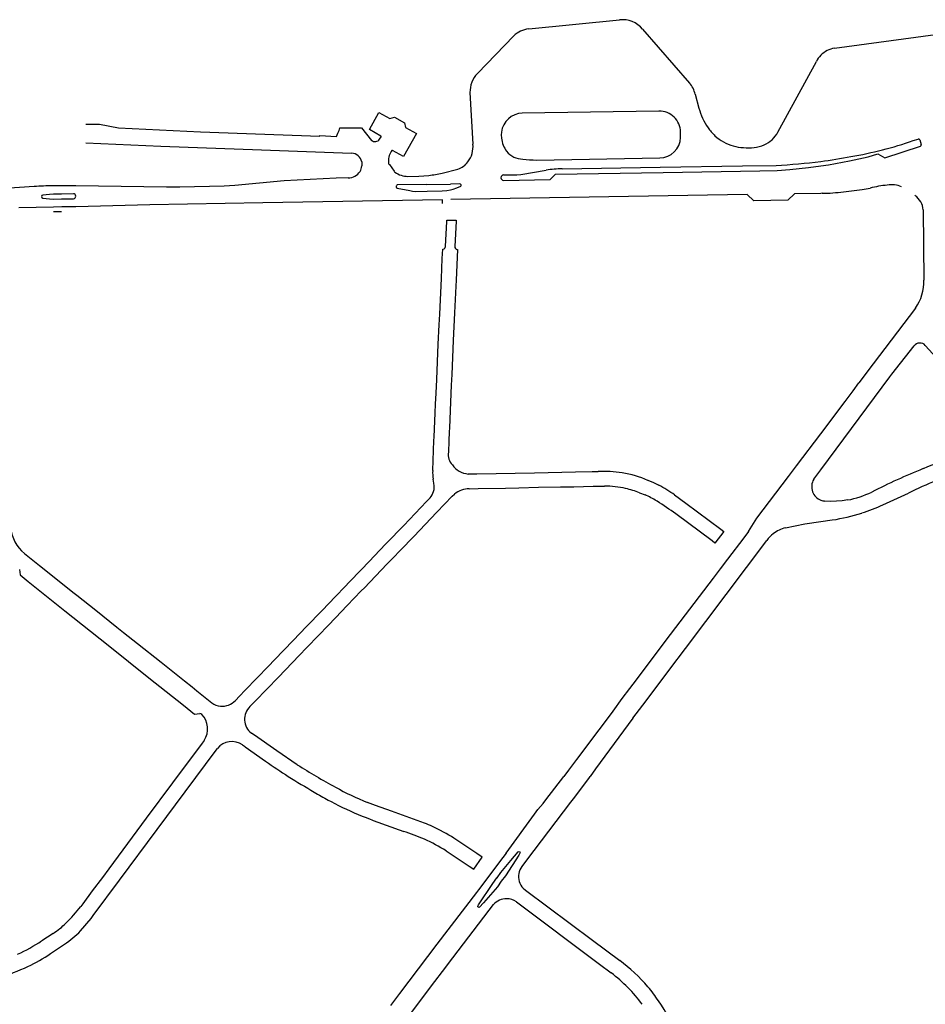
# Model space of a CAD drawing. Extents: x 148869 to 161638, y 453607 to 469810.
# Tile 840 of 1056: x 159118 to 159121.37, y 459844.97 to 459848.64. Entities that reach past the tile are written whole.
import ezdxf

# ---------------------------------------------------------------- set-up
doc = ezdxf.new("R2010")
doc.units = 0
doc.layers.add('LKI_V01_KANTRIJWEG', color=252, linetype='CONTINUOUS')

msp = doc.modelspace()

# ---------------------------------------------------------------- linework, layer by layer
at = {"layer": 'LKI_V01_KANTRIJWEG'}
for p, q in [((159119.8939, 459848.6075), (159120.2329, 459848.6413)), ((159119.8939, 459848.6075), (159120.2329, 459848.6413)), ((159120.3189, 459848.6067), (159120.4937, 459848.4055)), ((159120.3189, 459848.6067), (159120.4937, 459848.4055)), ((159121.0348, 459848.5356), (159121.6309, 459848.6167)), ((159121.0348, 459848.5356), (159121.6309, 459848.6167)), ((159119.7025, 459848.4412), (159119.838, 459848.5817)), ((159119.7025, 459848.4412), (159119.838, 459848.5817)), ((159120.8234, 459848.2224), (159120.9669, 459848.4864)), ((159120.8234, 459848.2224), (159120.9669, 459848.4864)), ((159119.6749, 459848.3699), (159119.6861, 459848.1779)), ((159119.6749, 459848.3699), (159119.6861, 459848.1779)), ((159120.5151, 459848.3641), (159120.5287, 459848.312)), ((159120.5151, 459848.3641), (159120.5287, 459848.312)), ((159120.3796, 459848.301), (159119.8699, 459848.2938)), ((159120.3796, 459848.301), (159119.8699, 459848.2938)), ((159119.1896, 459848.2388), (159119.2706, 459848.2381)), ((159119.1896, 459848.2388), (159119.2706, 459848.2381)), ((159119.2706, 459848.2381), (159119.3075, 459848.192)), ((159119.2706, 459848.2381), (159119.3075, 459848.192)), ((159120.4607, 459848.2026), (159120.4603, 459848.2228)), ((159120.4607, 459848.2026), (159120.4603, 459848.2228)), ((159121.328, 459848.1908), (159121.3462, 459848.1966)), ((159121.328, 459848.1908), (159121.3462, 459848.1966)), ((159121.3526, 459848.1936), (159121.358, 459848.1767)), ((159121.3526, 459848.1936), (159121.358, 459848.1767)), ((159119.9226, 459848.1186), (159120.3831, 459848.1265)), ((159119.9226, 459848.1186), (159120.3831, 459848.1265)), ((159119.2713, 459848.1113), (159119.272, 459848.1013)), ((159119.2713, 459848.1113), (159119.272, 459848.1013)), ((159119.272, 459848.1013), (159119.2716, 459848.0963)), ((159119.272, 459848.1013), (159119.2716, 459848.0963)), ((159119.3714, 459848.1071), (159119.3715, 459848.1057)), ((159119.3714, 459848.1071), (159119.3715, 459848.1057)), ((159119.3743, 459848.1023), (159119.3924, 459848.0772)), ((159119.3743, 459848.1023), (159119.3924, 459848.0772)), ((159119.5716, 459848.0694), (159119.6301, 459848.0843)), ((159119.5716, 459848.0694), (159119.6301, 459848.0843)), ((159118.0494, 459848.0193), (159117.9406, 459848.012)), ((159118.0494, 459848.0193), (159117.9406, 459848.012)), ((159118.1502, 459848.0228), (159118.1199, 459848.0228)), ((159118.1502, 459848.0228), (159118.1199, 459848.0228)), ((159118.2045, 459848.0224), (159118.1502, 459848.0228)), ((159118.2045, 459848.0224), (159118.1502, 459848.0228)), ((159119.4, 459848.0209), (159119.4001, 459848.0181)), ((159119.4, 459848.0209), (159119.4001, 459848.0181)), ((159119.5141, 459848.0274), (159119.405, 459848.026)), ((159119.5141, 459848.0274), (159119.405, 459848.026)), ((159119.5141, 459848.0274), (159119.6025, 459848.0286)), ((159119.5141, 459848.0274), (159119.6025, 459848.0286)), ((159119.6368, 459848.0292), (159119.6025, 459848.0286)), ((159119.6368, 459848.0292), (159119.6025, 459848.0286)), ((159118.1203, 459847.9731), (159118.1515, 459847.9737)), ((159118.1203, 459847.9731), (159118.1515, 459847.9737)), ((159118.1509, 459847.991), (159118.121, 459847.9909)), ((159118.1509, 459847.991), (159118.121, 459847.9909)), ((159118.1957, 459847.9928), (159118.1509, 459847.991)), ((159118.1957, 459847.9928), (159118.1509, 459847.991)), ((159118.1515, 459847.9737), (159118.1958, 459847.9742)), ((159118.1515, 459847.9737), (159118.1958, 459847.9742)), ((159120.7093, 459847.9899), (159119.6033, 459847.9714)), ((159120.7093, 459847.9899), (159119.6033, 459847.9714)), ((159120.9886, 459847.9944), (159120.9831, 459847.9943)), ((159120.9886, 459847.9944), (159120.9831, 459847.9943)), ((159118.1219, 459847.9427), (159117.9927, 459847.9399)), ((159118.1219, 459847.9427), (159117.9927, 459847.9399)), ((159118.1524, 459847.9434), (159118.1219, 459847.9427)), ((159118.1524, 459847.9434), (159118.1219, 459847.9427)), ((159118.2052, 459847.9438), (159118.1524, 459847.9434)), ((159118.2052, 459847.9438), (159118.1524, 459847.9434)), ((159118.1216, 459847.9263), (159118.1518, 459847.9263)), ((159118.1216, 459847.9263), (159118.1518, 459847.9263)), ((159121.3654, 459847.9328), (159121.368, 459847.6705)), ((159121.3654, 459847.9328), (159121.368, 459847.6705)), ((159121.3362, 459847.5663), (159121.1787, 459847.358)), ((159121.3362, 459847.5663), (159121.1787, 459847.358)), ((159121.2487, 459847.3198), (159121.3314, 459847.4252)), ((159121.2487, 459847.3198), (159121.3314, 459847.4252)), ((159121.3732, 459847.4274), (159121.4891, 459847.2986)), ((159121.3732, 459847.4274), (159121.4891, 459847.2986)), ((159121.1787, 459847.358), (159121.1253, 459847.2872)), ((159121.1787, 459847.358), (159121.1253, 459847.2872)), ((159121.2414, 459847.3101), (159121.2487, 459847.3198)), ((159121.2414, 459847.3101), (159121.2487, 459847.3198)), ((159120.9831, 459846.9626), (159121.2414, 459847.3101)), ((159120.9831, 459846.9626), (159121.2414, 459847.3101)), ((159121.1043, 459847.2576), (159121.1253, 459847.2872)), ((159121.1043, 459847.2576), (159121.1253, 459847.2872)), ((159121.074, 459847.2174), (159121.1043, 459847.2576)), ((159121.074, 459847.2174), (159121.1043, 459847.2576)), ((159120.9831, 459847.0972), (159121.074, 459847.2174)), ((159120.9831, 459847.0972), (159121.074, 459847.2174)), ((159120.8931, 459846.9783), (159120.9831, 459847.0972)), ((159120.8931, 459846.9783), (159120.9831, 459847.0972)), ((159120.8632, 459846.9387), (159120.8931, 459846.9783)), ((159120.8632, 459846.9387), (159120.8931, 459846.9783)), ((159120.9571, 459846.9277), (159120.9831, 459846.9626)), ((159120.9571, 459846.9277), (159120.9831, 459846.9626)), ((159120.745, 459846.7824), (159120.8632, 459846.9387)), ((159120.745, 459846.7824), (159120.8632, 459846.9387)), ((159120.3075, 459846.8775), (159120.328, 459846.8696)), ((159120.3075, 459846.8775), (159120.328, 459846.8696)), ((159121.2151, 459846.8327), (159121.3104, 459846.8765)), ((159121.2151, 459846.8327), (159121.3104, 459846.8765)), ((159120.3728, 459846.8463), (159120.3711, 459846.8475)), ((159120.3728, 459846.8463), (159120.3711, 459846.8475)), ((159120.7132, 459846.7326), (159120.745, 459846.7824)), ((159120.7132, 459846.7326), (159120.745, 459846.7824)), ((159120.8519, 459846.7468), (159120.9234, 459846.7613)), ((159120.8519, 459846.7468), (159120.9234, 459846.7613)), ((159120.9234, 459846.7613), (159120.9831, 459846.7699)), ((159120.9234, 459846.7613), (159120.9831, 459846.7699)), ((159120.9831, 459846.7699), (159121.0264, 459846.7762)), ((159120.9831, 459846.7699), (159121.0264, 459846.7762)), ((159120.4789, 459846.297), (159120.7822, 459846.6997)), ((159120.4789, 459846.297), (159120.7822, 459846.6997)), ((159120.5824, 459846.5591), (159120.405, 459846.3273)), ((159120.5824, 459846.5591), (159120.405, 459846.3273)), ((159120.405, 459846.3273), (159120.2943, 459846.18)), ((159120.405, 459846.3273), (159120.2943, 459846.18)), ((159120.4206, 459846.2196), (159120.4789, 459846.297)), ((159120.4206, 459846.2196), (159120.4789, 459846.297)), ((159120.4067, 459846.2011), (159120.4206, 459846.2196)), ((159120.4067, 459846.2011), (159120.4206, 459846.2196)), ((159120.2943, 459846.18), (159120.2695, 459846.1471)), ((159120.2943, 459846.18), (159120.2695, 459846.1471)), ((159120.3199, 459846.0859), (159120.4067, 459846.2011)), ((159120.3199, 459846.0859), (159120.4067, 459846.2011)), ((159120.2695, 459846.1471), (159120.2418, 459846.1101)), ((159120.2695, 459846.1471), (159120.2418, 459846.1101)), ((159120.2418, 459846.1101), (159120.2076, 459846.0633)), ((159120.2418, 459846.1101), (159120.2076, 459846.0633)), ((159120.2076, 459846.0633), (159120.1897, 459846.0393)), ((159120.2076, 459846.0633), (159120.1897, 459846.0393)), ((159120.2828, 459846.0366), (159120.3199, 459846.0859)), ((159120.2828, 459846.0366), (159120.3199, 459846.0859)), ((159120.2828, 459846.0366), (159120.1435, 459845.8477)), ((159120.2828, 459846.0366), (159120.1435, 459845.8477)), ((159120.1897, 459846.0393), (159120.1551, 459845.9931)), ((159120.1897, 459846.0393), (159120.1551, 459845.9931)), ((159120.1551, 459845.9931), (159120.0721, 459845.8822)), ((159120.1551, 459845.9931), (159120.0721, 459845.8822)), ((159120.0721, 459845.8822), (159120.0428, 459845.8429)), ((159120.0721, 459845.8822), (159120.0428, 459845.8429)), ((159120.0428, 459845.8429), (159120.0252, 459845.8195)), ((159120.0428, 459845.8429), (159120.0252, 459845.8195)), ((159120.1435, 459845.8477), (159120.1227, 459845.8195)), ((159120.1435, 459845.8477), (159120.1227, 459845.8195)), ((159120.1168, 459845.8115), (159120.0595, 459845.7363)), ((159120.1168, 459845.8115), (159120.0595, 459845.7363)), ((159120.1222, 459845.8195), (159120.1168, 459845.8115)), ((159120.1222, 459845.8195), (159120.1168, 459845.8115)), ((159120.0595, 459845.7363), (159120.05, 459845.7237)), ((159120.0595, 459845.7363), (159120.05, 459845.7237)), ((159120.05, 459845.7237), (159119.8856, 459845.5076)), ((159120.05, 459845.7237), (159119.8856, 459845.5076)), ((159119.8096, 459845.5328), (159119.9159, 459845.6792)), ((159119.8096, 459845.5328), (159119.9159, 459845.6792)), ((159119.8856, 459845.5076), (159119.8683, 459845.4833)), ((159119.8856, 459845.5076), (159119.8683, 459845.4833)), ((159119.8734, 459845.4024), (159119.8817, 459845.3959)), ((159119.8734, 459845.4024), (159119.8817, 459845.3959)), ((159119.8817, 459845.3959), (159120.1325, 459845.2088)), ((159119.8817, 459845.3959), (159120.1325, 459845.2088)), ((159119.7466, 459845.3203), (159119.7626, 459845.3418)), ((159119.7466, 459845.3203), (159119.7626, 459845.3418)), ((159119.8485, 459845.3518), (159120.1583, 459845.1196)), ((159119.8485, 459845.3518), (159120.1583, 459845.1196)), ((159118.1197, 459845.2339), (159118.0774, 459845.2063)), ((159118.1197, 459845.2339), (159118.0774, 459845.2063)), ((159118.1103, 459845.1587), (159118.1621, 459845.1938)), ((159118.1103, 459845.1587), (159118.1621, 459845.1938)), ((159120.1325, 459845.2088), (159120.2334, 459845.1336)), ((159120.1325, 459845.2088), (159120.2334, 459845.1336)), ((159120.1583, 459845.1196), (159120.202, 459845.0868)), ((159120.1583, 459845.1196), (159120.202, 459845.0868)), ((159119.5438, 459845.0543), (159119.5721, 459845.092)), ((159119.5438, 459845.0543), (159119.5721, 459845.092)), ((159119.4422, 459844.9194), (159119.5438, 459845.0543)), ((159119.4422, 459844.9194), (159119.5438, 459845.0543)), ((159119.4123, 459845.0099), (159119.3785, 459844.9651)), ((159119.4123, 459845.0099), (159119.3785, 459844.9651))]:
    msp.add_line(p, q, dxfattribs=at)
for points in [[(159119.338, 459848.1966), (159119.3432, 459848.2053), (159119.3434, 459848.2069), (159119.3425, 459848.208), (159119.3003, 459848.2318), (159119.3355, 459848.2957), (159119.3763, 459848.2729), (159119.3937, 459848.2779), (159119.4301, 459848.2578), (159119.4347, 459848.2403), (159119.4754, 459848.2174), (159119.4273, 459848.1315), (159119.386, 459848.1541), (159119.3846, 459848.1545), (159119.3833, 459848.1537), (159119.3813, 459848.1504)], [(159119.338, 459848.1966), (159119.3432, 459848.2053), (159119.3434, 459848.2069), (159119.3425, 459848.208), (159119.3003, 459848.2318), (159119.3355, 459848.2957), (159119.3763, 459848.2729), (159119.3937, 459848.2779), (159119.4301, 459848.2578), (159119.4347, 459848.2403), (159119.4754, 459848.2174), (159119.4273, 459848.1315), (159119.386, 459848.1541), (159119.3846, 459848.1545), (159119.3833, 459848.1537), (159119.3813, 459848.1504)], [(159118.2416, 459848.2519), (159118.2931, 459848.2519), (159118.3636, 459848.2385), (159118.6704, 459848.224), (159119.1147, 459848.2076), (159119.1149, 459848.2096), (159119.1765, 459848.2062), (159119.1826, 459848.2193), (159119.1864, 459848.2287), (159119.1896, 459848.2388)], [(159118.2416, 459848.2519), (159118.2931, 459848.2519), (159118.3636, 459848.2385), (159118.6704, 459848.224), (159119.1147, 459848.2076), (159119.1149, 459848.2096), (159119.1765, 459848.2062), (159119.1826, 459848.2193), (159119.1864, 459848.2287), (159119.1896, 459848.2388)], [(159119.7919, 459848.2225), (159119.7916, 459848.2122), (159119.7924, 459848.2002)], [(159119.7919, 459848.2225), (159119.7916, 459848.2122), (159119.7924, 459848.2002)], [(159118.2415, 459848.183), (159118.5218, 459848.1707), (159118.897, 459848.1562), (159119.233, 459848.1441)], [(159118.2415, 459848.183), (159118.5218, 459848.1707), (159118.897, 459848.1562), (159119.233, 459848.1441)], [(159120.9831, 459848.0965), (159121.0119, 459848.1005), (159121.091, 459848.1151), (159121.1596, 459848.1308), (159121.1965, 459848.1411), (159121.2221, 459848.1269), (159121.3549, 459848.1704)], [(159120.9831, 459848.0965), (159121.0119, 459848.1005), (159121.091, 459848.1151), (159121.1596, 459848.1308), (159121.1965, 459848.1411), (159121.2221, 459848.1269), (159121.3549, 459848.1704)], [(159119.8001, 459848.0423), (159119.9746, 459848.0454), (159119.9935, 459848.0657), (159120.3955, 459848.072), (159120.7564, 459848.0783), (159120.8209, 459848.0801), (159120.8681, 459848.0832), (159120.9381, 459848.0903), (159120.9831, 459848.0965)], [(159119.8001, 459848.0423), (159119.9746, 459848.0454), (159119.9935, 459848.0657), (159120.3955, 459848.072), (159120.7564, 459848.0783), (159120.8209, 459848.0801), (159120.8681, 459848.0832), (159120.9381, 459848.0903), (159120.9831, 459848.0965)], [(159120.0188, 459848.0861), (159120.3848, 459848.0914), (159120.6919, 459848.0969), (159120.8165, 459848.0986)], [(159120.0188, 459848.0861), (159120.3848, 459848.0914), (159120.6919, 459848.0969), (159120.8165, 459848.0986)], [(159119.2207, 459848.0519), (159119.1761, 459848.0511), (159118.9816, 459848.0405), (159118.7977, 459848.0236), (159118.7576, 459848.0211), (159118.5928, 459848.0176), (159118.5429, 459848.0176), (159118.2045, 459848.0224)], [(159119.2207, 459848.0519), (159119.1761, 459848.0511), (159118.9816, 459848.0405), (159118.7977, 459848.0236), (159118.7576, 459848.0211), (159118.5928, 459848.0176), (159118.5429, 459848.0176), (159118.2045, 459848.0224)], [(159119.4435, 459848.0573), (159119.4844, 459848.0581), (159119.5217, 459848.0614)], [(159119.4435, 459848.0573), (159119.4844, 459848.0581), (159119.5217, 459848.0614)], [(159119.8005, 459848.0629), (159119.8352, 459848.0628), (159119.8496, 459848.0634), (159119.8649, 459848.0651), (159119.9589, 459848.0808)], [(159119.8005, 459848.0629), (159119.8352, 459848.0628), (159119.8496, 459848.0634), (159119.8649, 459848.0651), (159119.9589, 459848.0808)], [(159119.4037, 459848.0137), (159119.4503, 459848.0043), (159119.4603, 459848.0027), (159119.4704, 459848.0017), (159119.5149, 459848.0023)], [(159119.4037, 459848.0137), (159119.4503, 459848.0043), (159119.4603, 459848.0027), (159119.4704, 459848.0017), (159119.5149, 459848.0023)], [(159119.6026, 459848.0074), (159119.6119, 459848.0095), (159119.6259, 459848.0145), (159119.6402, 459848.0208)], [(159119.6026, 459848.0074), (159119.6119, 459848.0095), (159119.6259, 459848.0145), (159119.6402, 459848.0208)], [(159121.0679, 459848), (159121.1079, 459848.0043), (159121.1377, 459848.0086), (159121.1674, 459848.0142)], [(159121.0679, 459848), (159121.1079, 459848.0043), (159121.1377, 459848.0086), (159121.1674, 459848.0142)], [(159118.0813, 459847.9768), (159118.1064, 459847.9734), (159118.1203, 459847.9731)], [(159118.0813, 459847.9768), (159118.1064, 459847.9734), (159118.1203, 459847.9731)], [(159118.121, 459847.9909), (159118.1061, 459847.9906), (159118.0814, 459847.9879)], [(159118.121, 459847.9909), (159118.1061, 459847.9906), (159118.0814, 459847.9879)], [(159119.5149, 459848.0023), (159119.5716, 459848.0033), (159119.5884, 459848.0047), (159119.6026, 459848.0074)], [(159119.5149, 459848.0023), (159119.5716, 459848.0033), (159119.5884, 459848.0047), (159119.6026, 459848.0074)], [(159120.9831, 459847.9943), (159120.8847, 459847.9927), (159120.861, 459847.9684), (159120.7334, 459847.9664), (159120.7093, 459847.9899)], [(159120.9831, 459847.9943), (159120.8847, 459847.9927), (159120.861, 459847.9684), (159120.7334, 459847.9664), (159120.7093, 459847.9899)], [(159119.5729, 459847.957), (159119.5728, 459847.9707), (159118.9017, 459847.9592), (159118.4813, 459847.9509), (159118.2052, 459847.9438)], [(159119.5729, 459847.957), (159119.5728, 459847.9707), (159118.9017, 459847.9592), (159118.4813, 459847.9509), (159118.2052, 459847.9438)], [(159119.5838, 459847.7956), (159119.5881, 459847.8894), (159119.5883, 459847.8938), (159119.6234, 459847.8941), (159119.6232, 459847.89), (159119.6186, 459847.7955)], [(159119.5838, 459847.7956), (159119.5881, 459847.8894), (159119.5883, 459847.8938), (159119.6234, 459847.8941), (159119.6232, 459847.89), (159119.6186, 459847.7955)], [(159119.5358, 459846.9602), (159119.5407, 459847.0726), (159119.5412, 459847.085), (159119.545, 459847.1751), (159119.5466, 459847.2074), (159119.5485, 459847.2494), (159119.5509, 459847.2998), (159119.5567, 459847.432), (159119.5601, 459847.5044), (159119.5619, 459847.5442), (159119.5685, 459847.6765), (159119.5715, 459847.7515), (159119.5725, 459847.7692), (159119.5731, 459847.7863), (159119.5753, 459847.7863)], [(159119.5358, 459846.9602), (159119.5407, 459847.0726), (159119.5412, 459847.085), (159119.545, 459847.1751), (159119.5466, 459847.2074), (159119.5485, 459847.2494), (159119.5509, 459847.2998), (159119.5567, 459847.432), (159119.5601, 459847.5044), (159119.5619, 459847.5442), (159119.5685, 459847.6765), (159119.5715, 459847.7515), (159119.5725, 459847.7692), (159119.5731, 459847.7863), (159119.5753, 459847.7863)], [(159119.6264, 459847.7847), (159119.6283, 459847.7845), (159119.6231, 459847.6703), (159119.6223, 459847.6478), (159119.6176, 459847.5481), (159119.6124, 459847.4455), (159119.607, 459847.3188), (159119.6053, 459847.2783), (159119.6025, 459847.2158), (159119.598, 459847.1203), (159119.5977, 459847.1046), (159119.596, 459847.071), (159119.5942, 459847.0287)], [(159119.6264, 459847.7847), (159119.6283, 459847.7845), (159119.6231, 459847.6703), (159119.6223, 459847.6478), (159119.6176, 459847.5481), (159119.6124, 459847.4455), (159119.607, 459847.3188), (159119.6053, 459847.2783), (159119.6025, 459847.2158), (159119.598, 459847.1203), (159119.5977, 459847.1046), (159119.596, 459847.071), (159119.5942, 459847.0287)], [(159119.6679, 459846.9476), (159119.7005, 459846.9482), (159119.9157, 459846.9523), (159120.0179, 459846.9545), (159120.0686, 459846.9556), (159120.1305, 459846.9564), (159120.1531, 459846.9568)], [(159119.6679, 459846.9476), (159119.7005, 459846.9482), (159119.9157, 459846.9523), (159120.0179, 459846.9545), (159120.0686, 459846.9556), (159120.1305, 459846.9564), (159120.1531, 459846.9568)], [(159119.5417, 459846.9035), (159119.5404, 459846.9134), (159119.5376, 459846.9288)], [(159119.5417, 459846.9035), (159119.5404, 459846.9134), (159119.5376, 459846.9288)], [(159120.3386, 459846.924), (159120.3594, 459846.9155), (159120.3791, 459846.9058)], [(159120.3386, 459846.924), (159120.3594, 459846.9155), (159120.3791, 459846.9058)], [(159118.8543, 459846.0806), (159118.8737, 459846.1004), (159118.9606, 459846.1903), (159119.0379, 459846.2707), (159119.0661, 459846.3), (159119.1097, 459846.345), (159119.1454, 459846.3819), (159119.1739, 459846.4113), (159119.2169, 459846.4565), (159119.2689, 459846.5112), (159119.2812, 459846.5232), (159119.365, 459846.6107), (159119.3873, 459846.6337), (159119.4155, 459846.663), (159119.4651, 459846.715), (159119.5513, 459846.8048), (159119.6082, 459846.8645), (159119.6176, 459846.8727)], [(159118.8543, 459846.0806), (159118.8737, 459846.1004), (159118.9606, 459846.1903), (159119.0379, 459846.2707), (159119.0661, 459846.3), (159119.1097, 459846.345), (159119.1454, 459846.3819), (159119.1739, 459846.4113), (159119.2169, 459846.4565), (159119.2689, 459846.5112), (159119.2812, 459846.5232), (159119.365, 459846.6107), (159119.3873, 459846.6337), (159119.4155, 459846.663), (159119.4651, 459846.715), (159119.5513, 459846.8048), (159119.6082, 459846.8645), (159119.6176, 459846.8727)], [(159119.6724, 459846.8928), (159119.705, 459846.8934), (159119.8071, 459846.8952), (159119.8576, 459846.8965), (159119.9299, 459846.898), (159120.0122, 459846.8992), (159120.0625, 459846.9003), (159120.1347, 459846.9019), (159120.1772, 459846.9026)], [(159119.6724, 459846.8928), (159119.705, 459846.8934), (159119.8071, 459846.8952), (159119.8576, 459846.8965), (159119.9299, 459846.898), (159120.0122, 459846.8992), (159120.0625, 459846.9003), (159120.1347, 459846.9019), (159120.1772, 459846.9026)], [(159118.7998, 459846.103), (159118.8147, 459846.1184), (159118.8364, 459846.1409), (159118.9231, 459846.2307), (159118.9455, 459846.2543), (159119.0155, 459846.3268), (159119.0651, 459846.3787), (159119.1221, 459846.4375), (159119.1497, 459846.4663), (159119.1723, 459846.4897), (159119.1808, 459846.4986), (159119.2016, 459846.5204), (159119.2617, 459846.5825), (159119.2712, 459846.5923), (159119.3213, 459846.6445), (159119.3365, 459846.6605), (159119.364, 459846.6893), (159119.4282, 459846.756), (159119.5132, 459846.8445), (159119.5217, 459846.8532)], [(159118.7998, 459846.103), (159118.8147, 459846.1184), (159118.8364, 459846.1409), (159118.9231, 459846.2307), (159118.9455, 459846.2543), (159119.0155, 459846.3268), (159119.0651, 459846.3787), (159119.1221, 459846.4375), (159119.1497, 459846.4663), (159119.1723, 459846.4897), (159119.1808, 459846.4986), (159119.2016, 459846.5204), (159119.2617, 459846.5825), (159119.2712, 459846.5923), (159119.3213, 459846.6445), (159119.3365, 459846.6605), (159119.364, 459846.6893), (159119.4282, 459846.756), (159119.5132, 459846.8445), (159119.5217, 459846.8532)], [(159120.4381, 459846.8693), (159120.4794, 459846.8393), (159120.6103, 459846.7422), (159120.6222, 459846.7333), (159120.5886, 459846.69), (159120.5776, 459846.698), (159120.4432, 459846.7985)], [(159120.4381, 459846.8693), (159120.4794, 459846.8393), (159120.6103, 459846.7422), (159120.6222, 459846.7333), (159120.5886, 459846.69), (159120.5776, 459846.698), (159120.4432, 459846.7985)], [(159121.0839, 459846.8507), (159121.0628, 459846.8475), (159121.0415, 459846.8458), (159121.0201, 459846.8454), (159120.9988, 459846.8465)], [(159121.0839, 459846.8507), (159121.0628, 459846.8475), (159121.0415, 459846.8458), (159121.0201, 459846.8454), (159120.9988, 459846.8465)], [(159120.7132, 459846.7326), (159120.6961, 459846.7099), (159120.6354, 459846.6294), (159120.6081, 459846.5938), (159120.5824, 459846.5591)], [(159120.7132, 459846.7326), (159120.6961, 459846.7099), (159120.6354, 459846.6294), (159120.6081, 459846.5938), (159120.5824, 459846.5591)], [(159118.0131, 459846.6513), (159118.0699, 459846.6063), (159118.1988, 459846.5037), (159118.2088, 459846.4959), (159118.2794, 459846.44), (159118.3581, 459846.3765), (159118.383, 459846.357), (159118.4347, 459846.3158), (159118.5225, 459846.2455), (159118.6107, 459846.1756), (159118.6387, 459846.1532), (159118.6556, 459846.1394), (159118.7121, 459846.0942)], [(159118.0131, 459846.6513), (159118.0699, 459846.6063), (159118.1988, 459846.5037), (159118.2088, 459846.4959), (159118.2794, 459846.44), (159118.3581, 459846.3765), (159118.383, 459846.357), (159118.4347, 459846.3158), (159118.5225, 459846.2455), (159118.6107, 459846.1756), (159118.6387, 459846.1532), (159118.6556, 459846.1394), (159118.7121, 459846.0942)], [(159117.9942, 459846.5916), (159117.9967, 459846.5714), (159118.0275, 459846.5468), (159118.1643, 459846.4376), (159118.3251, 459846.3095), (159118.4776, 459846.1878), (159118.6064, 459846.0849), (159118.6476, 459846.0522), (159118.6676, 459846.0539)], [(159117.9942, 459846.5916), (159117.9967, 459846.5714), (159118.0275, 459846.5468), (159118.1643, 459846.4376), (159118.3251, 459846.3095), (159118.4776, 459846.1878), (159118.6064, 459846.0849), (159118.6476, 459846.0522), (159118.6676, 459846.0539)], [(159118.6837, 459845.9542), (159118.6796, 459845.9486), (159118.6765, 459845.9442), (159118.5658, 459845.7957), (159118.4677, 459845.6634), (159118.3275, 459845.4749), (159118.3038, 459845.4429), (159118.2663, 459845.3926), (159118.231, 459845.3443), (159118.2231, 459845.3343)], [(159118.6837, 459845.9542), (159118.6796, 459845.9486), (159118.6765, 459845.9442), (159118.5658, 459845.7957), (159118.4677, 459845.6634), (159118.3275, 459845.4749), (159118.3038, 459845.4429), (159118.2663, 459845.3926), (159118.231, 459845.3443), (159118.2231, 459845.3343)], [(159119.0309, 459845.863), (159118.9543, 459845.9146), (159118.8706, 459845.9733), (159118.8651, 459845.977), (159118.8596, 459845.9807)], [(159119.0309, 459845.863), (159118.9543, 459845.9146), (159118.8706, 459845.9733), (159118.8651, 459845.977), (159118.8596, 459845.9807)], [(159118.2224, 459845.2437), (159118.2615, 459845.2897), (159118.2695, 459845.3006), (159118.368, 459845.4331), (159118.508, 459845.6215), (159118.6124, 459845.7618), (159118.7285, 459845.918), (159118.7326, 459845.9236)], [(159118.2224, 459845.2437), (159118.2615, 459845.2897), (159118.2695, 459845.3006), (159118.368, 459845.4331), (159118.508, 459845.6215), (159118.6124, 459845.7618), (159118.7285, 459845.918), (159118.7326, 459845.9236)], [(159118.8265, 459845.9369), (159118.8336, 459845.9322), (159118.837, 459845.9297), (159118.9128, 459845.8764)], [(159118.8265, 459845.9369), (159118.8336, 459845.9322), (159118.837, 459845.9297), (159118.9128, 459845.8764)], [(159119.9478, 459845.7192), (159119.9581, 459845.7319), (159120.0252, 459845.8195)], [(159119.9478, 459845.7192), (159119.9581, 459845.7319), (159120.0252, 459845.8195)], [(159119.1464, 459845.7316), (159119.157, 459845.7258), (159119.1848, 459845.7113)], [(159119.1464, 459845.7316), (159119.157, 459845.7258), (159119.1848, 459845.7113)], [(159119.5047, 459845.6455), (159119.382, 459845.6898), (159119.3229, 459845.7114), (159119.2927, 459845.7228)], [(159119.5047, 459845.6455), (159119.382, 459845.6898), (159119.3229, 459845.7114), (159119.2927, 459845.7228)], [(159119.9159, 459845.6792), (159119.9286, 459845.6957), (159119.9478, 459845.7192)], [(159119.9159, 459845.6792), (159119.9286, 459845.6957), (159119.9478, 459845.7192)], [(159119.3028, 459845.6604), (159119.3085, 459845.6582), (159119.3144, 459845.6558), (159119.4276, 459845.6146)], [(159119.3028, 459845.6604), (159119.3085, 459845.6582), (159119.3144, 459845.6558), (159119.4276, 459845.6146)], [(159119.5867, 459845.5416), (159119.6718, 459845.4851), (159119.6888, 459845.4739), (159119.7204, 459845.518), (159119.7005, 459845.5318), (159119.6152, 459845.5889)], [(159119.5867, 459845.5416), (159119.6718, 459845.4851), (159119.6888, 459845.4739), (159119.7204, 459845.518), (159119.7005, 459845.5318), (159119.6152, 459845.5889)], [(159119.8096, 459845.5328), (159119.7976, 459845.5169), (159119.707, 459845.3966), (159119.6998, 459845.3868)], [(159119.8096, 459845.5328), (159119.7976, 459845.5169), (159119.707, 459845.3966), (159119.6998, 459845.3868)], [(159119.7895, 459845.4608), (159119.8273, 459845.5064), (159119.8551, 459845.5381), (159119.8581, 459845.5395), (159119.8614, 459845.5386), (159119.8621, 459845.5358), (159119.857, 459845.5261), (159119.8073, 459845.4489)], [(159119.7895, 459845.4608), (159119.8273, 459845.5064), (159119.8551, 459845.5381), (159119.8581, 459845.5395), (159119.8614, 459845.5386), (159119.8621, 459845.5358), (159119.857, 459845.5261), (159119.8073, 459845.4489)], [(159119.7597, 459845.4206), (159119.7754, 459845.4412), (159119.776, 459845.442), (159119.7895, 459845.4608)], [(159119.7597, 459845.4206), (159119.7754, 459845.4412), (159119.776, 459845.442), (159119.7895, 459845.4608)], [(159119.8073, 459845.4489), (159119.7916, 459845.4285), (159119.7771, 459845.4082)], [(159119.8073, 459845.4489), (159119.7916, 459845.4285), (159119.7771, 459845.4082)], [(159119.7771, 459845.4082), (159119.7248, 459845.3476), (159119.7104, 459845.3314), (159119.7074, 459845.3311), (159119.7043, 459845.3329), (159119.7045, 459845.3361), (159119.7068, 459845.3404), (159119.7597, 459845.4206)], [(159119.7771, 459845.4082), (159119.7248, 459845.3476), (159119.7104, 459845.3314), (159119.7074, 459845.3311), (159119.7043, 459845.3329), (159119.7045, 459845.3361), (159119.7068, 459845.3404), (159119.7597, 459845.4206)], [(159119.6998, 459845.3868), (159119.5514, 459845.1942), (159119.4123, 459845.0099)], [(159119.6998, 459845.3868), (159119.5514, 459845.1942), (159119.4123, 459845.0099)], [(159119.5721, 459845.092), (159119.611, 459845.1436), (159119.7466, 459845.3203)], [(159119.5721, 459845.092), (159119.611, 459845.1436), (159119.7466, 459845.3203)]]:
    msp.add_lwpolyline(points, dxfattribs=at)
for centre, radius, start, end in [((159120.2442, 459848.5451), 0.0968, 39.5081, 96.7124), ((159120.2442, 459848.5451), 0.0968, 39.5081, 96.7124), ((159119.9052, 459848.5095), 0.0986, 96.5918, 132.9285), ((159119.9052, 459848.5095), 0.0986, 96.5919, 132.9285), ((159121.0483, 459848.4455), 0.0912, 98.5456, 135.6876), ((159121.0483, 459848.4455), 0.0912, 98.5456, 135.6876), ((159121.048, 459848.4457), 0.0908, 135.6474, 153.3298), ((159121.048, 459848.4457), 0.0908, 135.6474, 153.3298), ((159119.7736, 459848.3727), 0.0987, 136.0498, 181.5975), ((159119.7736, 459848.3727), 0.0987, 136.0498, 181.5975), ((159120.42, 459848.341), 0.0979, 13.6325, 41.1794), ((159120.42, 459848.341), 0.0979, 13.6325, 41.1794), ((159120.7605, 459848.3765), 0.2406, 195.5483, 214.835), ((159120.7605, 459848.3765), 0.2406, 195.5483, 214.835), ((159119.8737, 459848.2113), 0.0826, 92.6348, 172.2183), ((159119.8737, 459848.2113), 0.0826, 92.6348, 172.2183), ((159120.3815, 459848.2222), 0.0788, 0.4573, 91.3608), ((159120.3815, 459848.2222), 0.0788, 0.4573, 91.3608), ((159120.7027, 459848.3342), 0.169, 214.2502, 227.5947), ((159120.7027, 459848.3342), 0.169, 214.2502, 227.5947), ((159119.3207, 459848.2079), 0.0207, 230.3422, 326.9526), ((159119.3207, 459848.2079), 0.0207, 230.3422, 326.9526), ((159119.8898, 459848.2102), 0.0979, 185.8703, 217.0078), ((159119.8898, 459848.2102), 0.0979, 185.8703, 217.0078), ((159120.3821, 459848.2052), 0.0786, 270.6624, 358.1302), ((159120.3821, 459848.2052), 0.0786, 270.6624, 358.1302), ((159120.704, 459848.3347), 0.1703, 227.4029, 240.6176), ((159120.704, 459848.3347), 0.1703, 227.4029, 240.6176), ((159120.7286, 459848.2735), 0.1077, 293.893, 331.7206), ((159120.7286, 459848.2735), 0.1077, 293.893, 331.7206), ((159121.3477, 459848.1916), 0.00526, 22.3709, 106.8905), ((159121.3477, 459848.1916), 0.00526, 22.3709, 106.8905), ((159119.5895, 459848.1692), 0.097, 323.4632, 5.1634), ((159119.5895, 459848.1692), 0.097, 323.4632, 5.1634), ((159120.7028, 459848.332), 0.1673, 240.5165, 253.9693), ((159120.7028, 459848.332), 0.1673, 240.5165, 253.9693), ((159120.7035, 459848.3335), 0.1689, 253.8848, 267.152), ((159120.7035, 459848.3335), 0.1689, 253.8848, 267.152), ((159120.7145, 459848.3141), 0.1506, 262.5755, 292.5077), ((159120.7145, 459848.3141), 0.1506, 262.5755, 292.5077), ((159120.825, 459849.67), 1.5624, 279.9861, 288.7801), ((159120.825, 459849.67), 1.5624, 279.9861, 288.7801), ((159121.3535, 459848.175), 0.00487, 287.1785, 20.2712), ((159121.3535, 459848.175), 0.00487, 287.1785, 20.2712), ((159119.2325, 459848.1048), 0.0393, 9.4736, 89.2869), ((159119.2325, 459848.1048), 0.0393, 9.4736, 89.2869), ((159119.4354, 459848.1152), 0.0645, 146.9676, 187.2501), ((159119.4354, 459848.1152), 0.0645, 146.9676, 187.2501), ((159119.8707, 459848.1969), 0.0747, 217.6544, 271.2691), ((159119.8707, 459848.1969), 0.0747, 217.6544, 271.2691), ((159119.9263, 459848.5244), 0.4058, 262.3657, 269.4809), ((159119.9263, 459848.5244), 0.4058, 262.3657, 269.4809), ((159120.7146, 459850.1887), 2.0925, 277.3724, 280.4999), ((159120.7146, 459850.1887), 2.0925, 277.3724, 280.4999), ((159119.2243, 459848.1007), 0.0474, 328.95, 354.7614), ((159119.2243, 459848.1007), 0.0474, 328.95, 354.7614), ((159119.3767, 459848.1072), 0.00543, 196.0671, 244.0094), ((159119.3767, 459848.1072), 0.00543, 196.0671, 244.0094), ((159119.6045, 459848.1587), 0.0787, 288.9733, 323.0723), ((159119.6045, 459848.1587), 0.0787, 288.9733, 323.0723), ((159120.0233, 459847.6895), 0.3965, 90.6389, 99.3468), ((159120.0233, 459847.6895), 0.3965, 90.6389, 99.3468), ((159120.7123, 459850.2007), 2.1046, 272.8389, 277.3923), ((159120.7123, 459850.2007), 2.1046, 272.8389, 277.3923), ((159119.2193, 459848.1069), 0.055, 271.4373, 326.041), ((159119.2193, 459848.1069), 0.055, 271.4373, 326.041), ((159119.3974, 459848.0771), 0.005, 178.7265, 237.7331), ((159119.3974, 459848.0771), 0.005, 178.7265, 237.7331), ((159119.4464, 459848.1509), 0.0936, 236.4769, 268.2722), ((159119.4464, 459848.1509), 0.0936, 236.4769, 268.2722), ((159119.4859, 459848.4443), 0.3846, 275.3466, 282.877), ((159119.4859, 459848.4443), 0.3846, 275.3466, 282.877), ((159119.8006, 459848.0526), 0.0103, 90.8062, 267.407), ((159119.8006, 459848.0526), 0.0103, 90.8062, 267.407), ((159118.1309, 459847.0944), 0.9284, 90.6804, 95.0371), ((159118.1309, 459847.0944), 0.9284, 90.6804, 95.0371), ((159119.405, 459848.0211), 0.00492, 89.9596, 181.5345), ((159119.405, 459848.0211), 0.00492, 89.9596, 181.5345), ((159119.405, 459848.0185), 0.00496, 184.0825, 254.5807), ((159119.405, 459848.0185), 0.00496, 184.0825, 254.5807), ((159119.6371, 459848.0244), 0.0048, 310.0458, 92.9961), ((159119.6371, 459848.0244), 0.0048, 310.0458, 92.9961), ((159121.2918, 459847.4793), 0.5492, 96.3598, 103.0989), ((159121.2918, 459847.4793), 0.5492, 96.3598, 103.0989), ((159121.2466, 459847.9235), 0.1028, 68.0897, 98.7504), ((159121.2466, 459847.9235), 0.1028, 68.0897, 98.7504), ((159118.0828, 459847.9823), 0.00574, 104.6362, 254.6405), ((159118.0828, 459847.9823), 0.00574, 104.6362, 254.6405), ((159118.195, 459847.9835), 0.0093, 275.3228, 85.6661), ((159118.195, 459847.9835), 0.0093, 275.3228, 85.6661), ((159120.9745, 459848.7567), 0.7624, 271.0564, 277.0347), ((159120.9745, 459848.7567), 0.7624, 271.0564, 277.0347), ((159121.2944, 459847.9272), 0.0712, 4.4449, 55.4941), ((159121.2944, 459847.9272), 0.0712, 4.4449, 55.4941), ((159119.5736, 459847.7964), 0.0102, 279.6065, 355.6627), ((159119.5736, 459847.7964), 0.0102, 279.6065, 355.6627), ((159119.6284, 459847.7944), 0.0099, 173.9131, 258.0463), ((159119.6284, 459847.7944), 0.0099, 173.9131, 258.0463), ((159121.2016, 459847.6644), 0.1665, 323.911, 2.1155), ((159121.2016, 459847.6644), 0.1665, 323.911, 2.1155), ((159121.3532, 459847.4086), 0.0274, 43.1091, 142.8085), ((159121.3532, 459847.4086), 0.0274, 43.1091, 142.8085), ((159119.6519, 459847.0211), 0.0582, 172.5766, 222.774), ((159119.6519, 459847.0211), 0.0582, 172.5766, 222.774), ((159119.6751, 459847.0278), 0.0806, 215.0302, 264.8495), ((159119.6751, 459847.0278), 0.0806, 215.0302, 264.8495), ((159122.4537, 459844.3116), 2.8704, 109.521, 112.294), ((159122.4537, 459844.3116), 2.8704, 109.521, 112.294), ((159119.6876, 459846.953), 0.152, 177.2843, 189.1662), ((159119.6876, 459846.953), 0.152, 177.2843, 189.1662), ((159120.1713, 459846.5028), 0.4544, 80.9452, 92.2874), ((159120.1713, 459846.5028), 0.4544, 80.9452, 92.2874), ((159120.1927, 459846.5963), 0.3586, 65.993, 81.9726), ((159120.1927, 459846.5963), 0.3586, 65.993, 81.9726), ((159122.4451, 459844.3373), 2.8434, 112.3301, 116.5705), ((159122.4451, 459844.3373), 2.8434, 112.3301, 116.5705), ((159121.0033, 459846.9001), 0.0538, 149.1669, 200.6684), ((159121.0033, 459846.9001), 0.0538, 149.1669, 200.6684), ((159122.087, 459845.2849), 1.771, 112.3469, 116.0088), ((159122.087, 459845.2849), 1.771, 112.3469, 116.0088), ((159119.4733, 459846.9017), 0.0685, 314.9699, 1.5098), ((159119.4733, 459846.9017), 0.0685, 314.9699, 1.5098), ((159119.6768, 459846.7958), 0.0971, 92.6217, 127.6011), ((159119.6768, 459846.7958), 0.0971, 92.6217, 127.6011), ((159120.1746, 459846.5379), 0.3647, 77.1958, 89.5986), ((159120.1746, 459846.5379), 0.3647, 77.1958, 89.5986), ((159120.1541, 459846.4719), 0.4336, 69.2876, 76.4806), ((159120.1541, 459846.4719), 0.4336, 69.2876, 76.4806), ((159120.1472, 459846.4646), 0.4984, 54.2858, 62.2721), ((159120.1472, 459846.4646), 0.4984, 54.2858, 62.2721), ((159121.0031, 459846.8998), 0.0535, 200.467, 248.0298), ((159121.0031, 459846.8998), 0.0535, 200.467, 248.0298), ((159121.025, 459847.1769), 0.3315, 280.2296, 296.5633), ((159121.025, 459847.1769), 0.3315, 280.2296, 296.5633), ((159120.1709, 459846.5101), 0.3923, 59.3173, 66.4), ((159120.1709, 459846.5101), 0.3923, 59.3173, 66.4), ((159119.5863, 459845.6126), 1.4631, 54.1507, 57.4829), ((159119.5863, 459845.6126), 1.4631, 54.1507, 57.4829), ((159121.0031, 459846.8992), 0.0529, 247.794, 265.3717), ((159121.0031, 459846.8992), 0.0529, 247.794, 265.3717), ((159120.9198, 459847.4746), 0.7065, 278.6763, 287.8431), ((159120.9198, 459847.4746), 0.7065, 278.6763, 287.8431), ((159120.921, 459847.4726), 0.7042, 287.8012, 294.6872), ((159120.921, 459847.4726), 0.7042, 287.8012, 294.6872), ((159118.1028, 459846.7611), 0.1418, 185.6539, 230.7377), ((159118.1028, 459846.7611), 0.1418, 185.6539, 230.7377), ((159120.8782, 459846.6327), 0.1171, 128.0639, 145.0716), ((159120.8782, 459846.6327), 0.1171, 128.0639, 145.0716), ((159120.8784, 459846.6322), 0.1176, 103.009, 127.9739), ((159120.8784, 459846.6322), 0.1176, 103.009, 127.9739), ((159118.7507, 459846.1482), 0.0668, 264.6523, 317.42), ((159118.7507, 459846.1482), 0.0668, 264.6523, 317.42), ((159118.7529, 459846.1517), 0.0705, 234.6261, 263.121), ((159118.7529, 459846.1517), 0.0705, 234.6261, 263.121), ((159118.901, 459846.0329), 0.0667, 134.4198, 231.551), ((159118.901, 459846.0329), 0.0667, 134.4198, 231.551), ((159118.6671, 459846.0427), 0.0111, 47.4194, 87.8447), ((159118.6671, 459846.0427), 0.0111, 47.4194, 87.8447), ((159118.6187, 459845.9969), 0.0778, 326.668, 43.9835), ((159118.6187, 459845.9969), 0.0778, 326.668, 43.9835), ((159118.7868, 459845.8798), 0.0696, 55.1689, 141.0571), ((159118.7868, 459845.8798), 0.0696, 55.1689, 141.0571), ((159120.1349, 459847.5929), 2.1071, 234.5504, 237.3207), ((159120.1349, 459847.5929), 2.1071, 234.5504, 237.3207), ((159120.4017, 459848.0379), 2.5708, 237.7777, 241.4533), ((159120.4017, 459848.0379), 2.5708, 237.7777, 241.4533), ((159120.7939, 459848.7012), 3.396, 238.0587, 239.9633), ((159120.7939, 459848.7012), 3.396, 238.0587, 239.9633), ((159119.6785, 459846.6882), 1.0397, 240.9173, 248.2174), ((159119.6785, 459846.6882), 1.0397, 240.9173, 248.2174), ((159119.7057, 459846.8048), 1.2102, 239.6093, 242.4746), ((159119.7057, 459846.8048), 1.2102, 239.6093, 242.4746), ((159119.7776, 459846.9197), 1.346, 243.8695, 249.3486), ((159119.7776, 459846.9197), 1.346, 243.8695, 249.3486), ((159119.3046, 459845.1311), 0.5519, 65.3651, 68.742), ((159119.3046, 459845.1311), 0.5519, 65.3651, 68.742), ((159119.2637, 459845.0402), 0.6516, 57.3553, 65.4318), ((159119.2637, 459845.0402), 0.6516, 57.3553, 65.4318), ((159119.0359, 459844.4607), 1.2186, 67.3671, 71.2495), ((159119.0359, 459844.4607), 1.2186, 67.3671, 71.2495), ((159119.2367, 459844.9867), 0.656, 57.7628, 65.8773), ((159119.2367, 459844.9867), 0.656, 57.7628, 65.8773), ((159119.9178, 459845.4459), 0.062, 142.9141, 196.4854), ((159119.9178, 459845.4459), 0.062, 142.9141, 196.4854), ((159119.9165, 459845.4447), 0.0604, 195.7335, 224.4489), ((159119.9165, 459845.4447), 0.0604, 195.7335, 224.4489), ((159117.7034, 459845.7399), 0.6592, 314.8208, 322.0281), ((159117.7034, 459845.7399), 0.6592, 314.8208, 322.0281), ((159119.8109, 459845.2987), 0.0647, 89.4787, 138.2853), ((159119.8109, 459845.2987), 0.0647, 89.4787, 138.2853), ((159119.8117, 459845.2992), 0.0642, 55.0311, 90.2098), ((159119.8117, 459845.2992), 0.0642, 55.0311, 90.2098), ((159117.9606, 459845.4841), 0.2965, 302.454, 314.4107), ((159117.9606, 459845.4841), 0.2965, 302.454, 314.4107), ((159117.9708, 459845.4861), 0.3493, 303.1925, 316.0549), ((159117.9708, 459845.4861), 0.3493, 303.1925, 316.0549), ((159117.7153, 459845.7509), 0.654, 294.6281, 303.6147), ((159117.7153, 459845.7509), 0.654, 294.6281, 303.6147), ((159117.7578, 459845.6797), 0.629, 295.2737, 304.0852), ((159117.7578, 459845.6797), 0.629, 295.2737, 304.0852), ((159117.5726, 459846.1029), 1.0909, 288.3626, 294.5802), ((159117.5726, 459846.1029), 1.0909, 288.3626, 294.5802), ((159119.8134, 459844.5805), 0.6945, 40.8569, 52.787), ((159119.8134, 459844.5805), 0.6945, 40.8569, 52.787), ((159119.8257, 459844.5994), 0.6158, 36.9614, 52.33), ((159119.8257, 459844.5994), 0.6158, 36.9614, 52.33), ((159119.9085, 459844.6734), 0.5619, 33.3453, 40.0344), ((159119.9085, 459844.6734), 0.5619, 33.3453, 40.0344), ((159119.8701, 459844.63), 0.618, 20.3989, 34.7497), ((159119.8701, 459844.63), 0.618, 20.3989, 34.7497)]:
    msp.add_arc(centre, radius, start, end, dxfattribs=at)

doc.saveas('drawing.dxf')
